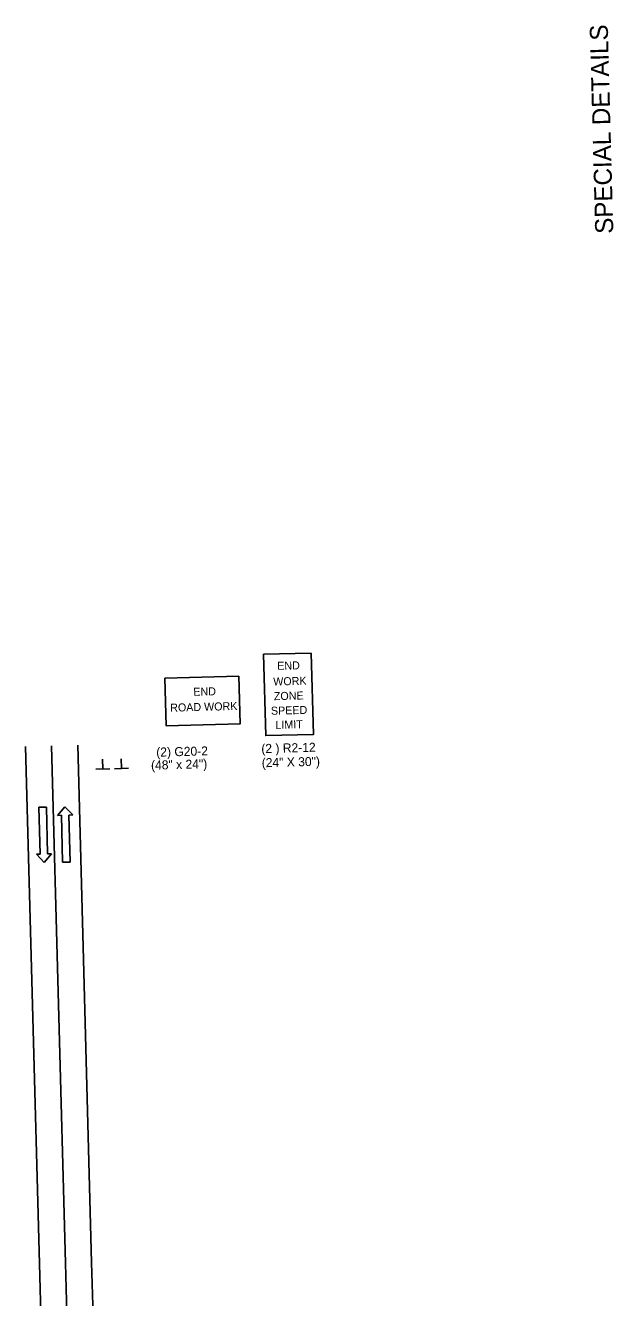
# Model space of a CAD drawing. Extents: x 1926836 to 1933254, y 596317 to 604524.
# Drawn here: x 1931310 to 1931700, y 596986 to 597832 of the extents above; entities that cross this region are included whole.
import ezdxf

# ---------------------------------------------------------------- set-up
doc = ezdxf.new("R2010")
doc.units = 0
for name, color, linetype in [('Default', 7, 'Continuous'), ('R_Annotation', 7, 'Continuous'), ('R_MOT', 7, 'Continuous')]:
    doc.layers.add(name, color=color, linetype=linetype)

msp = doc.modelspace()

# ---------------------------------------------------------------- linework, layer by layer
at = {"layer": 'Default'}
for p, q in [((1931318.92, 597008.77), (1931309.69, 597352.54)), ((1931336.29, 597009.24), (1931327.06, 597353.01)), ((1931353.67, 597009.71), (1931344.44, 597353.47)), ((1931365.77, 597337.72), (1931356.5, 597337.47)), ((1931361.15, 597337.74), (1931360.98, 597344.06)), ((1931378.09, 597338.05), (1931368.82, 597337.81)), ((1931373.47, 597338.07), (1931373.3, 597344.4)), ((1931318.92, 597008.77), (1931322.22, 596885.78)), ((1931339.53, 596888.42), (1931336.29, 597009.24)), ((1931356.82, 596892.42), (1931353.67, 597009.71))]:
    msp.add_line(p, q, dxfattribs=at)
for points in [[(1931499.65, 597414.68), (1931501.1, 597360.62), (1931469.4, 597359.77), (1931467.95, 597413.83)], [(1931402.38, 597397.96), (1931451.47, 597399.28), (1931452.32, 597367.58), (1931403.23, 597366.26)]]:
    msp.add_lwpolyline(points, close=True, dxfattribs=at)
at = {"layer": 'R_MOT'}
for p, q in [((1931323.59, 597312.34), (1931318.59, 597312.2)), ((1931318.59, 597312.2), (1931319.43, 597280.99)), ((1931323.59, 597312.34), (1931324.43, 597281.12)), ((1931331.07, 597306.79), (1931335.92, 597312.41)), ((1931335.92, 597312.41), (1931341.07, 597307.06)), ((1931331.07, 597306.79), (1931333.57, 597306.86)), ((1931334.41, 597275.65), (1931333.57, 597306.86)), ((1931341.07, 597307.06), (1931338.57, 597306.99)), ((1931339.41, 597275.78), (1931338.57, 597306.99)), ((1931316.93, 597280.92), (1931319.43, 597280.99)), ((1931322.07, 597275.57), (1931316.93, 597280.92)), ((1931326.93, 597281.19), (1931322.07, 597275.57)), ((1931326.93, 597281.19), (1931324.43, 597281.12)), ((1931334.41, 597275.65), (1931339.41, 597275.78))]:
    msp.add_line(p, q, dxfattribs=at)

# ---------------------------------------------------------------- texts
at = {"layer": 'Default'}
for s, height, p in [('END', 5.32, (1931477.05, 597403.47)), ('WORK ', 5.32, (1931474.41, 597393.04)), ('END', 5.32, (1931421.31, 597386.21)), ('ZONE', 5.319, (1931474.82, 597383.31)), ('ROAD WORK', 5.32, (1931405.94, 597375.65)), ('SPEED', 5.319, (1931472.88, 597373.61)), ('LIMIT', 5.319, (1931475.85, 597364.26)), ('(2 ) R2-12', 6, (1931466.51, 597348.13)), ('(2) G20-2', 6, (1931396.69, 597345.76)), ('(24" X 30")', 6, (1931466.76, 597338.72)), ('(48" x 24")', 6, (1931393.21, 597337.11))]:
    msp.add_text(s, height=height, rotation=1.53769, dxfattribs=at).set_placement(p)
at = {"layer": 'R_Annotation'}
msp.add_text('SPECIAL DETAILS', height=12, rotation=91.53769, dxfattribs=at).set_placement((1931700.34, 597693.39))

doc.saveas('drawing.dxf')
